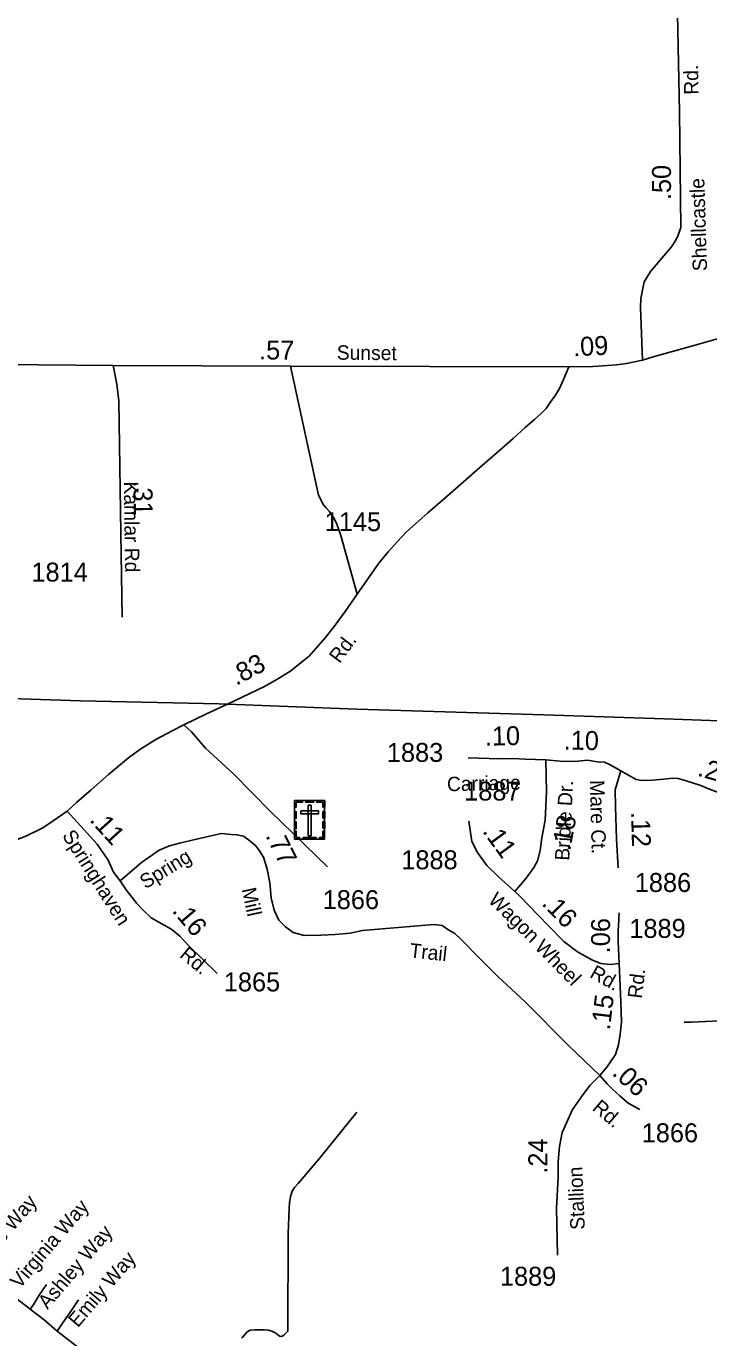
# Model space of a CAD drawing. Extents: x 2220236 to 2384410, y 720751 to 894131.
# Drawn here: x 2319308 to 2323811, y 803506 to 812157 of the extents above; entities that cross this region are included whole.
import ezdxf

# ---------------------------------------------------------------- set-up
doc = ezdxf.new("R2010")
doc.units = 0
doc.layers.add('Default', color=7, linetype='Continuous')

msp = doc.modelspace()

# ---------------------------------------------------------------- linework, layer by layer
at = {"layer": 'Default'}
for points in [[(2323373.5, 809954.5), (2323360.6, 810303.6), (2323363.6, 810362.6), (2323384, 810472), (2323425.7, 810540.5), (2323489.1, 810612.3), (2323565.7, 810702), (2323594.2, 810745.3), (2323608.9, 810780.2), (2323626.9, 810829.8), (2323617.4, 811592.1), (2323601, 812452.7)], [(2323373.5, 809954.5), (2323443.6, 809976), (2323721.5, 810053.8), (2323859.4, 810092.7), (2323913.8, 810106.3), (2324112, 810149.1), (2324347.1, 810183.1), (2324417.1, 810188.9), (2324475.3, 810192.8), (2324834.8, 810208.4), (2325031, 810212.3), (2325108.8, 810218.1), (2325169, 810222), (2326568.2, 810272.9)], [(2316687.7, 809938.7), (2317173.7, 809942), (2318521.4, 809927.4), (2318889.5, 809928.4), (2319880.8, 809919.2)], [(2319578.8, 806979.7), (2319640.2, 807037.5), (2319735.3, 807120.8), (2319851, 807221.7), (2319903.9, 807264.7), (2319982.8, 807331.2), (2320058.2, 807386.1), (2320163.4, 807451.6), (2320270.9, 807509.5), (2320347.7, 807550), (2320496.5, 807621.1), (2320635, 807685.4), (2320879.5, 807801.5), (2320972.9, 807855.4), (2321054.2, 807905), (2321123.9, 807963.1), (2321174.1, 808003.2), (2321221.6, 808056), (2321279.7, 808122.5), (2321339.8, 808197.5), (2321412.2, 808297.8), (2321491.4, 808411.8), (2321633.9, 808616.7), (2321695.1, 808690.6), (2321756.9, 808759.2), (2321815, 808820.4), (2321878.3, 808876.4), (2321957.5, 808948.2), (2322068.9, 809044.3), (2322193.5, 809152), (2322300.2, 809247), (2322414.7, 809346.3), (2322521.4, 809437.1), (2322602.7, 809512), (2322660.2, 809562.7), (2322705.6, 809603.9), (2322737.3, 809635.6), (2322770, 809682), (2322799.6, 809723.2), (2322826, 809768.6), (2322853.5, 809827.8), (2322886.7, 809910.1)], [(2319880.8, 809919.2), (2319904.8, 809796), (2319919.6, 809686.8), (2319931.2, 808813.6), (2319939.5, 808259.5)], [(2319880.8, 809919.2), (2321050.2, 809915.1), (2322886.7, 809910.1)], [(2321491.4, 808411.8), (2321383.2, 808797.9), (2321355.1, 808880.5), (2321335.3, 808916.9), (2321321.2, 808937.6), (2321306.8, 808958.8), (2321284, 808983.7), (2321270, 809001.5), (2321236.9, 809065), (2321050.2, 809915.1)], [(2322886.7, 809910.1), (2323045.1, 809912.2), (2323143.3, 809918.6), (2323201.4, 809923.8), (2323268.9, 809932.3), (2323373.5, 809954.5)], [(2318345.2, 807751.5), (2319665, 807707.7), (2320578.7, 807687.5), (2321488.8, 807653.4), (2322722.5, 807614.6), (2323518.4, 807589.3), (2324728.3, 807544.3), (2324902.4, 807526.2), (2325030.8, 807503.6), (2325142.6, 807496.8), (2325246.8, 807477.8), (2325341, 807454.9), (2325551.4, 807403.2), (2325809.9, 807348), (2326238.6, 807260.7), (2327130.5, 807060.4), (2328066, 806862.6), (2329318.5, 806586.2), (2329681.9, 806506.8), (2329765.5, 806488.4), (2329846, 806471)], [(2320347.7, 807550), (2320397.3, 807503.7), (2320490.7, 807395.4), (2320676.6, 807224.2), (2320919.6, 806977.8), (2321295.9, 806613.8)], [(2322736.3, 807317.9), (2322598.7, 807323.7), (2322518.4, 807327.5), (2322432.4, 807325.6), (2322222.8, 807331.7)], [(2322530.4, 806450.3), (2322606.3, 806537.8), (2322656, 806608.6), (2322680.9, 806652.5), (2322698.1, 806721.4), (2322709.5, 806803.6), (2322730.6, 806920.2), (2322740.1, 807107.6), (2322736.3, 807317.9)], [(2322736.3, 807317.9), (2322831.3, 807310.2), (2322892.5, 807308.3), (2322949.8, 807310.2), (2323011, 807315.9), (2323074, 807306.4), (2323123.7, 807302.5), (2323160, 807285.3), (2323230.7, 807245.2)], [(2323230.7, 807245.2), (2323211.6, 807180.2), (2323192.5, 807120.9), (2323196.3, 807010), (2323202.1, 806795.8), (2323213.2, 806605.5)], [(2323230.7, 807245.2), (2323276.2, 807219.9), (2323331.6, 807189.3), (2323369.8, 807181.7), (2323440.6, 807183.6), (2323515.1, 807191.2), (2323574.3, 807197), (2323608.7, 807195.1), (2323662.3, 807179.8), (2323752.1, 807151.1), (2323815.2, 807124.3), (2323981.4, 807063.1), (2324128.6, 807005.8), (2324338.8, 806935), (2324402.7, 806908.8)], [(2317434.6, 805276.7), (2317740.1, 805631.9), (2317852.5, 805783.1), (2318009.8, 806027.6), (2318102.5, 806149.6), (2318192.4, 806255), (2318285, 806339.4), (2318393.2, 806416.3), (2318482.5, 806467.5), (2318707.7, 806565.9), (2318749.4, 806582.4), (2318926.3, 806648.6), (2319027.1, 806693.3), (2319221, 806781.3), (2319248.9, 806793.7), (2319304.7, 806814.1), (2319418.1, 806869.4), (2319485.8, 806915.7), (2319578.8, 806979.7)], [(2319578.8, 806979.7), (2319775.9, 806762.4), (2319848.3, 806656.6), (2319882.7, 806578.2), (2319926.6, 806520.8)], [(2322530.4, 806450.3), (2322421.5, 806549.8), (2322347, 806622.4), (2322285.8, 806706.6), (2322247.6, 806779.2), (2322228.5, 806915)], [(2319926.6, 806520.8), (2320067.4, 806641.4), (2320183.9, 806723.6), (2320252.7, 806752.3), (2320319.6, 806769.5), (2320430.5, 806794.4), (2320487.8, 806807.7), (2320594.8, 806832.6), (2320660.5, 806826.5), (2320697.5, 806824.7), (2320741.4, 806815.1), (2320783.5, 806784.5), (2320821.7, 806752), (2320846.5, 806717.6), (2320873.3, 806675.5), (2320898.1, 806597.1), (2320915.3, 806507.3), (2320922.8, 806408.8), (2320943.9, 806326.6), (2320974.4, 806261.6), (2321018, 806216.6), (2321069.9, 806179.4), (2321142.5, 806160.3), (2321250.7, 806162.7), (2321345.1, 806167.2), (2321444.1, 806176), (2321525.4, 806192.3), (2321997.5, 806232.5), (2322052.2, 806225.1), (2322089.1, 806200), (2322135, 806173.4), (2322179.3, 806132), (2322299, 806009.3), (2322420.2, 805889.5), (2322602.5, 805720.3), (2322884.8, 805433.5), (2323091.4, 805236.9)], [(2319926.6, 806520.8), (2319966.8, 806461.5), (2320037.5, 806371.7), (2320077.4, 806328.6), (2320132.8, 806276.9), (2320268.5, 806200.5), (2320320.1, 806156.5), (2320379.3, 806093.4), (2320568.5, 805909.8)], [(2323220.9, 805975.7), (2323160.5, 805968.9), (2323099.3, 805974.6), (2323040.1, 805999.5), (2322944.5, 806053), (2322854.7, 806119.9), (2322755.3, 806221.3), (2322688.4, 806292), (2322557.2, 806425.5), (2322530.4, 806450.3)], [(2323220.9, 805975.7), (2323213.2, 806120.4), (2323213.2, 806187.3), (2323220.9, 806309.7)], [(2323091.4, 805236.9), (2323138.7, 805291.2), (2323163.6, 805327.5), (2323196, 805375.3), (2323215.2, 805438.4), (2323226.6, 805509.2), (2323236.2, 805587.6), (2323230.4, 805721.4), (2323220.9, 805975.7)], [(2324121.1, 805610.8), (2323835.7, 805595.6), (2323696, 805588.1), (2323648, 805587.5)], [(2323091.4, 805236.9), (2323026.4, 805170), (2322974.8, 805103.1), (2322911.7, 805011.3), (2322873.5, 804929.1), (2322842.9, 804860.2), (2322825.7, 804768.4), (2322818.1, 804669), (2322818.1, 804565.8), (2322806.7, 804360.3), (2322813.2, 804052.3)], [(2323091.4, 805236.9), (2323141.1, 805181.4), (2323175.5, 805147), (2323223.2, 805103.1), (2323278.7, 805053.3), (2323355.1, 805011.3)], [(2320729.5, 803504.6), (2320752.6, 803531.1), (2320765.9, 803545.9), (2320784.1, 803555.9), (2320815.5, 803559.2), (2320878.3, 803559.2), (2320904.7, 803555.9), (2320927.8, 803549.3), (2320951, 803539.3), (2320964.2, 803531.1), (2320979.1, 803517.8), (2320989, 803514.5), (2320995.6, 803516.2), (2321007.2, 803524.4), (2321018.8, 803534.4), (2321034.1, 803549.8), (2321036.9, 804191), (2321043.5, 804359.7), (2321044, 804396), (2321051.8, 804439), (2321061.7, 804473.8), (2321078.3, 804498.6), (2321101.4, 804525), (2321248.5, 804697), (2321488, 804993.7)], [(2317820.5, 804902.1), (2317980.9, 804763.2), (2318073.4, 804675.5), (2318286.6, 804488.7), (2318417.2, 804387.8), (2318567.6, 804265.4), (2318689.9, 804181), (2318941.1, 803992.3), (2319151, 803834.6), (2319167.6, 803822.1), (2319323, 803703.1), (2319333.7, 803694.7), (2319425.4, 803623.7), (2319512.3, 803550.6), (2319539.5, 803527.8), (2319648.6, 803445.1), (2319694.8, 803413.6), (2319731.2, 803388.8), (2320043.6, 803211.9), (2320490.7, 802954.7)], [(2319442, 803856.9), (2319394, 803787.4), (2319372.5, 803754.3), (2319357.7, 803727.9), (2319333.7, 803694.7)], [(2319653.5, 803756), (2319595.7, 803671.6), (2319546.1, 803602.2), (2319512.3, 803550.6)]]:
    msp.add_lwpolyline(points, dxfattribs=at)
for points in [[(2321077.7, 807049.9), (2321276.7, 807049.9), (2321276.7, 806795.3), (2321077.7, 806795.3)], [(2321077.7, 807006.6), (2321089, 807006.6), (2321089, 807038.8), (2321129.6, 807038.8), (2321129.6, 807049.9), (2321077.7, 807049.9)], [(2321151.7, 807049.9), (2321203.6, 807049.9), (2321203.6, 807038.5), (2321151.7, 807038.5)], [(2321276.8, 807006.5), (2321265.5, 807006.5), (2321265.5, 807038.7), (2321224.9, 807038.7), (2321224.9, 807049.8), (2321276.8, 807049.8)], [(2321077.6, 806932.4), (2321077.6, 806975.7), (2321089, 806975.7), (2321089, 806932.4)], [(2321118.5, 806981.8), (2321118.5, 806963.1), (2321236.2, 806963.1), (2321236.2, 806981.8)], [(2321186.7, 807020.6), (2321168, 807020.6), (2321168, 806817.8), (2321186.7, 806817.8)], [(2321265.4, 806933.4), (2321265.4, 806976.8), (2321276.8, 806976.8), (2321276.8, 806933.4)], [(2321077.6, 806865.2), (2321077.6, 806908.5), (2321089, 806908.5), (2321089, 806865.2)], [(2321265.4, 806867.5), (2321265.4, 806910.8), (2321276.8, 806910.8), (2321276.8, 806867.5)], [(2321110.7, 806795.3), (2321110.7, 806806.8), (2321088.7, 806806.8), (2321088.7, 806847.2), (2321077.6, 806847.2), (2321077.6, 806795.3)], [(2321135.1, 806806.7), (2321220, 806806.7), (2321220, 806795.3), (2321135.1, 806795.3)], [(2321243.6, 806795.3), (2321243.6, 806806.7), (2321265.6, 806806.7), (2321265.6, 806847.2), (2321276.7, 806847.2), (2321276.7, 806795.3)]]:
    msp.add_lwpolyline(points, close=True, dxfattribs=at)

# ---------------------------------------------------------------- texts
for s, height, rotation, p in [('Rd.', 95, 90.84533, (2323743.5, 811706.2)), ('.50', 125, 89.9884, (2323561.7, 811010.4)), ('Shellcastle', 95, 91.81823, (2323800.6, 810543.4)), ('.57', 125, 359.71452, (2320843.9, 809959.6)), ('.09', 125, 2.68705, (2322918.6, 809980.2)), ('Sunset', 95, 359.48208, (2321356.5, 809958)), ('Kamlar Rd', 95, 270.76758, (2319951.8, 809154.3)), ('.31', 125, 270.8357, (2320014.9, 809160.7)), ('Rd.', 95, 53.37396, (2321374.7, 807949.7)), ('.83', 125, 28.31607, (2320693.7, 807805.5)), ('.10', 125, 1.27352, (2322335.1, 807411.4)), ('.10', 125, 359.00913, (2322852.9, 807386.5)), ('.23', 125, 344.04824, (2323730.8, 807214.7)), ('Carriage', 95, 1.2735, (2322084.7, 807111.1)), ('Bridle Dr.', 95, 87.08048, (2322890.2, 806652.1)), ('Mare Ct.', 95, 271.53358, (2323026, 807183.8)), ('.11', 125, 312.20356, (2319720.6, 806918.4)), ('.18', 125, 79.78206, (2322896.7, 806713.1)), ('.12', 125, 271.53359, (2323298.5, 806973.6)), ('Springhaven', 95, 302.24053, (2319541.4, 806819.5)), ('.77', 125, 296.55297, (2320883.8, 806818)), ('.11', 125, 306.01566, (2322314.1, 806846.2)), ('Spring', 95, 31.29523, (2320093.5, 806463.4)), ('Mill', 95, 282.12637, (2320728.8, 806465.3)), ('Wagon', 95, 315.73141, (2322350.3, 806385.8)), ('.16', 125, 314.44164, (2322703.6, 806365.6)), ('.16', 125, 310.22181, (2320265.5, 806320.2)), ('.06', 125, 90.00002, (2323159.6, 806042.5)), ('Trail', 95, 353.89003, (2321833.4, 806015.6)), ('Wheel', 95, 314.50602, (2322657.2, 806077.3)), ('Rd.', 95, 320.19581, (2320313.7, 806022.1)), ('Rd.', 95, 330.74029, (2323019.4, 805887.6)), ('Rd.', 95, 83.04984, (2323369.1, 805740.7)), ('.15', 125, 83.04986, (2323157.9, 805532.5)), ('.06', 125, 317.37354, (2323167.6, 805245.1)), ('Rd.', 95, 319.64425, (2323036.4, 805013.3)), ('.24', 125, 90.00002, (2322745.4, 804588.9)), ('Stallion', 95, 92.37303, (2322993.5, 804220.3)), ('Ollie Way', 95, 49.55498, (2319032, 803985.1)), ('Virginia Way', 95, 49.55498, (2319264.1, 803825)), ('Ashley Way', 95, 49.55498, (2319448.1, 803689)), ('Emily Way', 95, 49.55498, (2319648.1, 803568.9))]:
    msp.add_text(s, height=height, rotation=rotation, dxfattribs=at).set_placement(p)
for s, p in [('1145', (2321277.1, 808826.9)), ('1814', (2319342, 808494.4)), ('1883', (2321687.1, 807304.9)), ('1887', (2322197.3, 807050)), ('1888', (2321782.2, 806596.8)), ('1886', (2323323, 806447)), ('1866', (2321263.6, 806334)), ('1889', (2323287, 806144)), ('1865', (2320611.4, 805791.2)), ('1866', (2323368.7, 804795.9)), ('1889', (2322433.1, 803849.7))]:
    msp.add_text(s, height=125, dxfattribs=at).set_placement(p)

doc.saveas('drawing.dxf')
